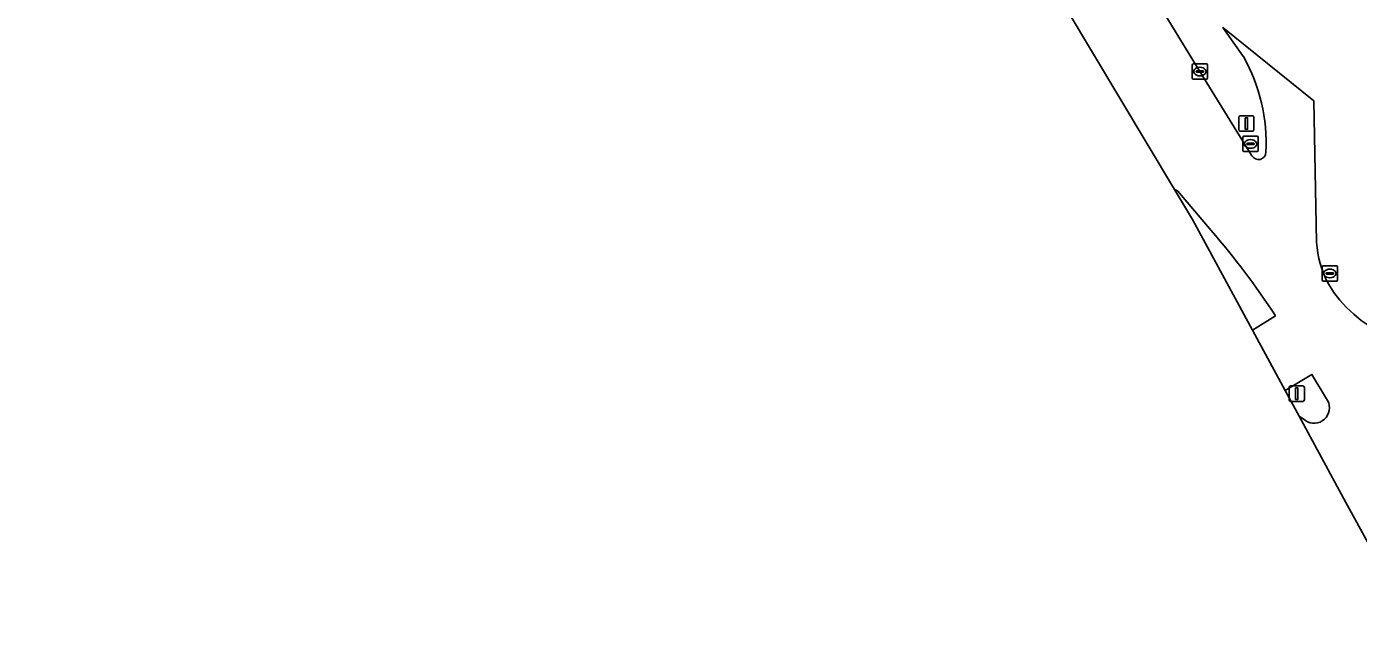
# Model space of a CAD drawing. Extents: x 160377 to 161131, y 383938 to 384853.
# Drawn here: x 160388.2 to 160474.8, y 384579.8 to 384619.2 of the extents above; entities that cross this region are included whole.
import ezdxf

# ---------------------------------------------------------------- set-up
doc = ezdxf.new("R2010")
doc.units = 0
for name, color, linetype in [('IMGEO_Kolk', 7, 'Continuous'), ('IMGEO_Lichtmast', 7, 'Continuous'), ('IMGEO_Rijbaan_lokaal_gesloten', 7, 'Continuous'), ('IMGEO_Terreindeel_zand', 7, 'Continuous'), ('IMGEO_Verkeerseiland_gesloten', 7, 'Continuous'), ('IMGEO_Verkeerseiland_groen', 7, 'Continuous')]:
    doc.layers.add(name, color=color, linetype=linetype)

msp = doc.modelspace()

# ---------------------------------------------------------------- linework, layer by layer
at = {"layer": 'IMGEO_Kolk'}
for p, q in [((160463.977, 384615.808), (160463.977, 384616.66)), ((160464.052, 384616.734), (160464.904, 384616.734)), ((160464.465, 384616.514), (160464.49, 384616.514)), ((160464.978, 384616.66), (160464.978, 384615.808)), ((160464.904, 384615.734), (160464.052, 384615.734)), ((160464.236, 384616.228), (160464.236, 384616.24)), ((160464.674, 384616.191), (160464.276, 384616.191)), ((160464.279, 384616.277), (160464.677, 384616.277)), ((160464.488, 384615.954), (160464.463, 384615.954)), ((160464.72, 384616.24), (160464.72, 384616.228)), ((160467.27, 384611.099), (160467.27, 384611.951)), ((160467.345, 384612.025), (160468.197, 384612.025)), ((160467.529, 384611.519), (160467.529, 384611.531)), ((160467.967, 384611.482), (160467.569, 384611.482)), ((160467.572, 384611.568), (160467.97, 384611.568)), ((160467.758, 384611.805), (160467.783, 384611.805)), ((160468.013, 384611.531), (160468.013, 384611.519)), ((160468.271, 384611.951), (160468.271, 384611.099)), ((160468.197, 384611.025), (160467.345, 384611.025)), ((160467.781, 384611.245), (160467.756, 384611.245)), ((160472.429, 384602.681), (160472.429, 384603.533)), ((160472.504, 384603.607), (160473.356, 384603.607)), ((160473.43, 384603.533), (160473.43, 384602.681)), ((160472.688, 384603.101), (160472.688, 384603.113)), ((160473.126, 384603.064), (160472.728, 384603.064)), ((160472.731, 384603.15), (160473.129, 384603.15)), ((160472.94, 384602.827), (160472.915, 384602.827)), ((160472.917, 384603.387), (160472.942, 384603.387)), ((160473.172, 384603.113), (160473.172, 384603.101)), ((160473.356, 384602.607), (160472.504, 384602.607))]:
    msp.add_line(p, q, dxfattribs=at)
for points in [[(160463.977, 384615.808), (160463.977, 384616.66)], [(160464.052, 384616.734), (160464.904, 384616.734)], [(160464.978, 384616.66), (160464.978, 384615.808)], [(160464.904, 384615.734), (160464.052, 384615.734)], [(160467.27, 384611.099), (160467.27, 384611.951)], [(160467.345, 384612.025), (160468.197, 384612.025)], [(160468.271, 384611.951), (160468.271, 384611.099)], [(160468.197, 384611.025), (160467.345, 384611.025)], [(160472.429, 384602.681), (160472.429, 384603.533)], [(160472.504, 384603.607), (160473.356, 384603.607)], [(160473.43, 384603.533), (160473.43, 384602.681)], [(160473.356, 384602.607), (160472.504, 384602.607)]]:
    msp.add_lwpolyline(points, dxfattribs=at)
for centre, radius, start, end in [((160464.054, 384616.658), 0.0765, 91.55205, 178.44795), ((160464.054, 384616.658), 0.0765, 91.55205, 178.44795), ((160464.902, 384616.658), 0.0765, 1.55205, 88.44795), ((160464.902, 384616.658), 0.0765, 1.55205, 88.44795), ((160464.054, 384615.81), 0.0765, 181.55205, 268.44795), ((160464.054, 384615.81), 0.0765, 181.55205, 268.44795), ((160464.276, 384616.237), 0.0403, 85.87752, 175.75265), ((160464.273, 384616.227), 0.0366, 178.93798, 274.71019), ((160464.677, 384616.234), 0.043, 264.86636, 352.45326), ((160464.681, 384616.239), 0.0386, 1.73085, 96.63898), ((160464.902, 384615.81), 0.0765, 271.55205, 358.44795), ((160464.902, 384615.81), 0.0765, 271.55205, 358.44795), ((160467.347, 384611.949), 0.0765, 91.55205, 178.44795), ((160467.347, 384611.949), 0.0765, 91.55205, 178.44795), ((160467.569, 384611.528), 0.0403, 85.87752, 175.75265), ((160467.566, 384611.518), 0.0366, 178.93798, 274.71019), ((160467.97, 384611.525), 0.043, 264.86636, 352.45326), ((160467.974, 384611.53), 0.0386, 1.73085, 96.63898), ((160468.195, 384611.949), 0.0765, 1.55205, 88.44795), ((160468.195, 384611.949), 0.0765, 1.55205, 88.44795), ((160467.347, 384611.101), 0.0765, 181.55205, 268.44795), ((160467.347, 384611.101), 0.0765, 181.55205, 268.44795), ((160468.195, 384611.101), 0.0765, 271.55205, 358.44795), ((160468.195, 384611.101), 0.0765, 271.55205, 358.44795), ((160472.506, 384603.531), 0.0765, 91.55205, 178.44795), ((160472.506, 384603.531), 0.0765, 91.55205, 178.44795), ((160473.354, 384603.531), 0.0765, 1.55205, 88.44795), ((160473.354, 384603.531), 0.0765, 1.55205, 88.44795), ((160472.506, 384602.683), 0.0765, 181.55205, 268.44795), ((160472.506, 384602.683), 0.0765, 181.55205, 268.44795), ((160472.728, 384603.11), 0.0403, 85.87752, 175.75265), ((160472.725, 384603.1), 0.0366, 178.93798, 274.71019), ((160473.129, 384603.107), 0.043, 264.86636, 352.45326), ((160473.133, 384603.112), 0.0386, 1.73085, 96.63898), ((160473.354, 384602.683), 0.0765, 271.55205, 358.44795), ((160473.354, 384602.683), 0.0765, 271.55205, 358.44795)]:
    msp.add_arc(centre, radius, start, end, dxfattribs=at)
for centre, major_axis, ratio, start_param, end_param in [((160464.464, 384616.234), (-0.387, 0.002), 0.722429, 4.712389, 7.853982), ((160464.489, 384616.234), (-0.39, 0.002), 0.717154, 1.570796, 4.712389), ((160467.757, 384611.525), (-0.387, 0.002), 0.722429, 4.712389, 7.853982), ((160467.782, 384611.525), (-0.39, 0.002), 0.717154, 1.570796, 4.712389), ((160472.916, 384603.107), (-0.387, 0.002), 0.722429, 4.712389, 7.853982), ((160472.941, 384603.107), (-0.39, 0.002), 0.717154, 1.570796, 4.712389)]:
    msp.add_ellipse(centre, major_axis=major_axis, ratio=ratio, start_param=start_param, end_param=end_param, dxfattribs=at)
at = {"layer": 'IMGEO_Lichtmast'}
for p, q in [((160467.006, 384612.455), (160467.006, 384613.255)), ((160467.006, 384613.255), (160467.006, 384612.455)), ((160467.106, 384613.355), (160467.896, 384613.355)), ((160467.896, 384613.355), (160467.106, 384613.355)), ((160467.996, 384613.255), (160467.996, 384612.455)), ((160467.996, 384612.455), (160467.996, 384613.255)), ((160467.896, 384612.355), (160467.106, 384612.355)), ((160467.106, 384612.355), (160467.896, 384612.355)), ((160470.284, 384594.891), (160470.284, 384595.691)), ((160470.284, 384595.691), (160470.284, 384594.891)), ((160470.384, 384595.791), (160471.174, 384595.791)), ((160471.174, 384595.791), (160470.384, 384595.791)), ((160471.274, 384595.691), (160471.274, 384594.891)), ((160471.274, 384594.891), (160471.274, 384595.691)), ((160471.174, 384594.791), (160470.384, 384594.791)), ((160470.384, 384594.791), (160471.174, 384594.791))]:
    msp.add_line(p, q, dxfattribs=at)
for points in [[(160467.426, 384613.23), (160467.576, 384613.23), (160467.576, 384612.48), (160467.426, 384612.48), (160467.426, 384613.23)], [(160470.704, 384595.666), (160470.854, 384595.666), (160470.854, 384594.916), (160470.704, 384594.916), (160470.704, 384595.666)]]:
    msp.add_lwpolyline(points, dxfattribs=at)
for centre, start, end in [((160467.106, 384613.255), 90, 180), ((160467.106, 384613.255), 90, 180), ((160467.896, 384613.255), 0, 90), ((160467.896, 384613.255), 360, 90), ((160467.106, 384612.455), 180, 270), ((160467.106, 384612.455), 180, 270), ((160467.896, 384612.455), 270, 0), ((160467.896, 384612.455), 270, 0), ((160470.384, 384595.691), 90, 180), ((160470.384, 384595.691), 90, 180), ((160471.174, 384595.691), 0, 90), ((160471.174, 384595.691), 360, 90), ((160470.384, 384594.891), 180, 270), ((160470.384, 384594.891), 180, 270), ((160471.174, 384594.891), 270, 0), ((160471.174, 384594.891), 270, 0)]:
    msp.add_arc(centre, 0.1, start, end, dxfattribs=at)
at = {"layer": 'IMGEO_Rijbaan_lokaal_gesloten'}
for points in [[(160388.17, 384731.725), (160420.428, 384679.401), (160462.816, 384608.568)], [(160467.864, 384610.76), (160464.478, 384616.234), (160458.429, 384626.14), (160439.385, 384657.552)], [(160472.07, 384605.141), (160471.895, 384614.324), (160465.973, 384619.086), (160467.316, 384617.2)], [(160463.038, 384608.449), (160465.215, 384605.9)], [(160469.389, 384600.348), (160467.889, 384599.428), (160470.021, 384595.504), (160471.758, 384596.542), (160472.785, 384594.847)], [(160471.337, 384593.535), (160470.936, 384593.82), (160473.846, 384588.462), (160476.127, 384584.262), (160478.531, 384579.835)]]:
    msp.add_lwpolyline(points, dxfattribs=at)
for centre, radius, start, end in [((160457.194, 384611.55), 11.592, 357.24769, 29.17263), ((160468.288, 384610.995), 0.485, 209.02595, 359.72774), ((160462.671, 384608.031), 0.556, 48.74269, 74.89901), ((160426.08, 384572.133), 51.689, 33.08327, 40.7885), ((160478.7, 384605.548), 6.642, 183.51399, 208.03647), ((160479.787, 384606.544), 8.078, 210.64481, 283.01952), ((160471.901, 384594.367), 1.005, 235.85019, 28.50783)]:
    msp.add_arc(centre, radius, start, end, dxfattribs=at)
at = {"layer": 'IMGEO_Terreindeel_zand'}
for points in [[(160439.385, 384657.552), (160458.429, 384626.14), (160464.478, 384616.234), (160467.864, 384610.76)], [(160467.316, 384617.2), (160465.973, 384619.086), (160471.895, 384614.324), (160472.07, 384605.141)]]:
    msp.add_lwpolyline(points, dxfattribs=at)
for centre, radius, start, end in [((160457.194, 384611.55), 11.592, 357.24769, 29.17263), ((160468.288, 384610.995), 0.485, 209.02595, 359.72774), ((160478.7, 384605.548), 6.642, 183.51399, 208.03647), ((160479.787, 384606.544), 8.078, 210.64481, 283.01952)]:
    msp.add_arc(centre, radius, start, end, dxfattribs=at)
at = {"layer": 'IMGEO_Verkeerseiland_gesloten'}
for points in [[(160472.785, 384594.847), (160471.758, 384596.542), (160470.021, 384595.504), (160470.936, 384593.82)], [(160470.936, 384593.82), (160471.337, 384593.535)]]:
    msp.add_lwpolyline(points, dxfattribs=at)
msp.add_arc((160471.901, 384594.367), 1.005, 235.85019, 28.50783, dxfattribs=at)
at = {"layer": 'IMGEO_Verkeerseiland_groen'}
for points in [[(160462.816, 384608.568), (160463.992, 384606.603), (160467.889, 384599.428), (160469.389, 384600.348)], [(160465.215, 384605.9), (160463.038, 384608.449)]]:
    msp.add_lwpolyline(points, dxfattribs=at)
for centre, radius, start, end in [((160462.671, 384608.031), 0.556, 48.74269, 74.89901), ((160426.08, 384572.133), 51.689, 33.08327, 40.7885)]:
    msp.add_arc(centre, radius, start, end, dxfattribs=at)

doc.saveas('drawing.dxf')
